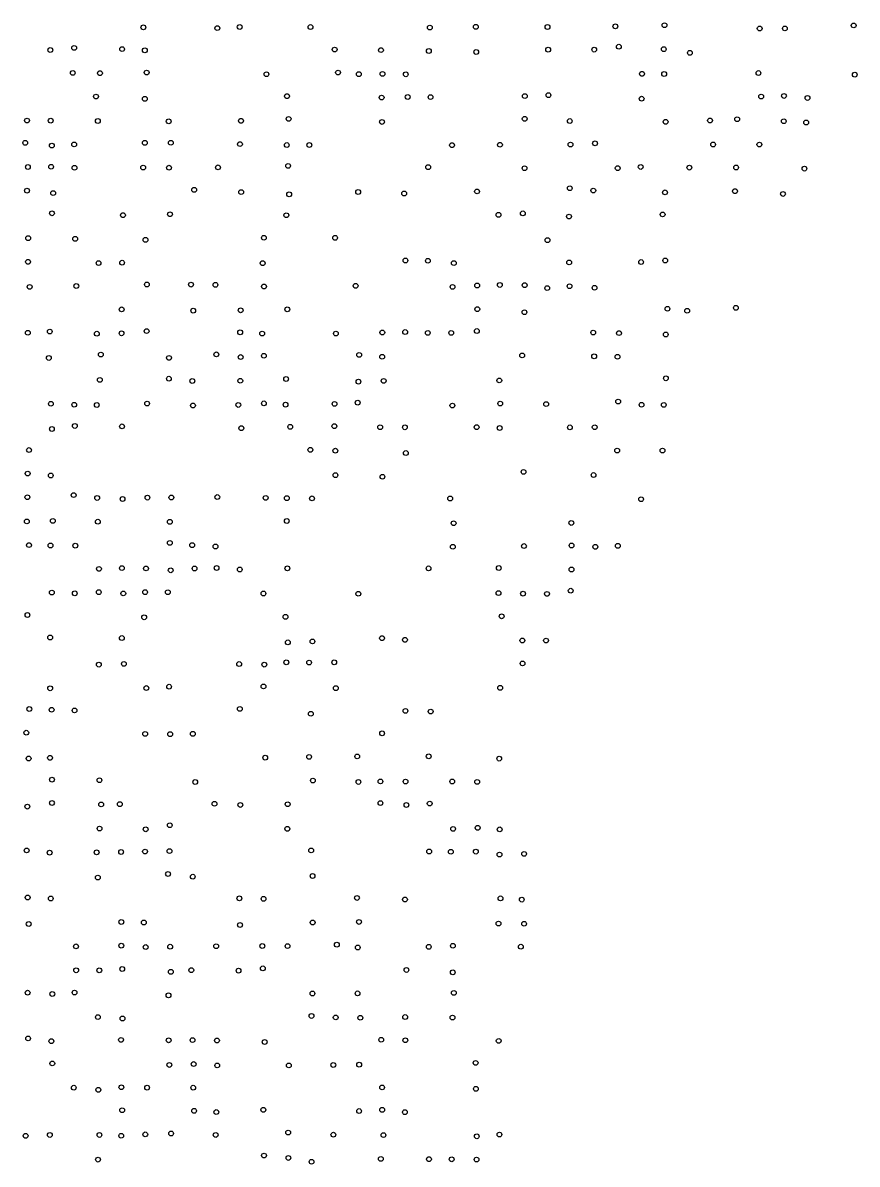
# Model space of a CAD drawing. Extents: x 20503438 to 20508873, y 7964251 to 7984667.
# Drawn here: x 20507010.5 to 20507358.3, y 7968999.5 to 7969475.7 of the extents above; entities that cross this region are included whole.
import ezdxf

# ---------------------------------------------------------------- set-up
doc = ezdxf.new("R2010")
doc.units = 0
doc.layers.add('SurSurveyPoints', color=7, linetype='Continuous')

msp = doc.modelspace()

# ---------------------------------------------------------------- linework, layer by layer
at = {"layer": 'SurSurveyPoints'}
for centre in [(20507060.73, 7969473.86), (20507091.56, 7969473.53), (20507100.9, 7969474), (20507130.41, 7969473.97), (20507180.14, 7969473.76), (20507199.34, 7969474.07), (20507229.21, 7969474), (20507257.51, 7969474.27), (20507277.99, 7969474.74), (20507317.69, 7969473.38), (20507328.2, 7969473.41), (20507356.86, 7969474.66), (20507021.93, 7969464.39), (20507031.88, 7969465.27), (20507051.86, 7969464.77), (20507061.34, 7969464.25), (20507140.47, 7969464.59), (20507159.78, 7969464.36), (20507179.73, 7969463.99), (20507199.5, 7969463.57), (20507229.48, 7969464.54), (20507248.69, 7969464.55), (20507258.96, 7969465.77), (20507277.69, 7969464.73), (20507288.59, 7969463.23), (20507031.28, 7969454.83), (20507042.63, 7969454.74), (20507062.1, 7969454.99), (20507112.02, 7969454.28), (20507141.89, 7969454.97), (20507150.54, 7969454.33), (20507160.41, 7969454.43), (20507170.12, 7969454.26), (20507268.6, 7969454.46), (20507277.84, 7969454.39), (20507317.14, 7969454.79), (20507357.31, 7969454.11), (20507040.97, 7969444.96), (20507120.62, 7969445.13), (20507160.06, 7969444.56), (20507170.94, 7969444.8), (20507180.46, 7969444.76), (20507219.76, 7969445.17), (20507229.6, 7969445.56), (20507318.29, 7969444.97), (20507327.79, 7969445.22), (20507337.62, 7969444.39), (20507061.32, 7969444.02), (20507268.45, 7969444.08), (20507012.22, 7969434.96), (20507022.1, 7969434.91), (20507041.73, 7969434.78), (20507101.42, 7969434.83), (20507121.28, 7969435.64), (20507219.71, 7969435.67), (20507296.98, 7969435), (20507308.3, 7969435.5), (20507071.3, 7969434.63), (20507160.22, 7969434.37), (20507238.5, 7969434.76), (20507278.45, 7969434.44), (20507327.71, 7969434.67), (20507337.07, 7969434.16), (20507011.48, 7969425.66), (20507061.35, 7969425.65), (20507072.17, 7969425.7), (20507249.03, 7969425.46), (20507022.56, 7969424.51), (20507031.88, 7969425.01), (20507101, 7969425.13), (20507120.52, 7969424.74), (20507129.92, 7969424.75), (20507189.42, 7969424.68), (20507209.39, 7969424.86), (20507238.8, 7969424.94), (20507298.25, 7969424.96), (20507317.55, 7969424.93), (20507121.06, 7969416.04), (20507012.59, 7969415.58), (20507022.26, 7969415.69), (20507032.02, 7969415.27), (20507060.63, 7969415.35), (20507071.41, 7969415.29), (20507091.85, 7969415.43), (20507179.47, 7969415.5), (20507219.65, 7969415.07), (20507258.48, 7969415.09), (20507268.07, 7969415.6), (20507288.37, 7969415.33), (20507307.83, 7969415.36), (20507336.33, 7969414.9), (20507238.49, 7969406.73), (20507012.21, 7969405.7), (20507023.12, 7969404.69), (20507081.91, 7969406.07), (20507101.5, 7969405.12), (20507121.51, 7969404.17), (20507150.28, 7969405.14), (20507169.46, 7969404.53), (20507199.84, 7969405.38), (20507248.3, 7969405.75), (20507278.21, 7969405), (20507307.38, 7969405.49), (20507327.37, 7969404.33), (20507022.61, 7969396.27), (20507052.22, 7969395.48), (20507071.82, 7969395.86), (20507120.32, 7969395.46), (20507208.77, 7969395.62), (20507218.93, 7969396.23), (20507238.18, 7969394.89), (20507277.21, 7969395.8), (20507012.71, 7969385.88), (20507032.28, 7969385.6), (20507061.6, 7969385.19), (20507110.98, 7969386.06), (20507140.65, 7969386.04), (20507229.22, 7969385.07), (20507012.65, 7969376), (20507042.05, 7969375.5), (20507051.87, 7969375.64), (20507110.46, 7969375.47), (20507169.97, 7969376.57), (20507179.36, 7969376.47), (20507190.15, 7969375.48), (20507238.24, 7969375.76), (20507268.24, 7969375.93), (20507278.31, 7969376.57), (20507013.32, 7969365.55), (20507032.76, 7969365.92), (20507062.2, 7969366.55), (20507080.58, 7969366.5), (20507090.77, 7969366.41), (20507111.02, 7969365.72), (20507149.22, 7969366.01), (20507189.64, 7969365.55), (20507199.9, 7969366.15), (20507209.33, 7969366.36), (20507219.7, 7969366.27), (20507229.11, 7969365.06), (20507238.41, 7969365.83), (20507248.84, 7969365.2), (20507051.67, 7969356.18), (20507081.52, 7969355.65), (20507101.29, 7969355.8), (20507120.73, 7969356.2), (20507199.94, 7969356.27), (20507219.59, 7969354.99), (20507279.21, 7969356.44), (20507287.43, 7969355.59), (20507307.77, 7969356.83), (20507012.57, 7969346.42), (20507021.71, 7969346.92), (20507041.34, 7969346.03), (20507051.65, 7969346.2), (20507062.08, 7969347.11), (20507101.1, 7969346.59), (20507110.27, 7969346.07), (20507140.99, 7969346.09), (20507160.33, 7969346.54), (20507169.89, 7969346.72), (20507179.29, 7969346.36), (20507189.07, 7969346.36), (20507199.76, 7969347.13), (20507248.29, 7969346.49), (20507259.02, 7969346.28), (20507278.52, 7969345.68), (20507021.33, 7969335.91), (20507042.98, 7969337.31), (20507071.41, 7969335.94), (20507091.15, 7969337.4), (20507101.28, 7969336.29), (20507110.97, 7969336.83), (20507150.69, 7969337.19), (20507160.28, 7969336.41), (20507218.65, 7969336.95), (20507248.67, 7969336.58), (20507258.4, 7969336.4), (20507042.57, 7969326.74), (20507071.38, 7969327.25), (20507081.13, 7969326.3), (20507101.13, 7969326.4), (20507120.22, 7969327.13), (20507150.38, 7969326.01), (20507160.9, 7969326.34), (20507209.11, 7969326.52), (20507278.57, 7969327.43), (20507022.17, 7969316.8), (20507031.91, 7969316.39), (20507041.29, 7969316.28), (20507062.27, 7969316.87), (20507081.4, 7969316.08), (20507100.3, 7969316.3), (20507110.99, 7969316.95), (20507120.02, 7969316.42), (20507140.43, 7969316.74), (20507150.08, 7969317.25), (20507189.56, 7969316.05), (20507209.5, 7969316.87), (20507228.64, 7969316.66), (20507258.68, 7969317.72), (20507268.43, 7969316.38), (20507277.68, 7969316.31), (20507022.59, 7969306.27), (20507032.17, 7969307.53), (20507051.84, 7969307.36), (20507101.58, 7969306.6), (20507121.97, 7969307.18), (20507140.36, 7969307.43), (20507159.44, 7969307.01), (20507169.77, 7969306.98), (20507199.66, 7969307.04), (20507209.26, 7969306.68), (20507238.56, 7969306.94), (20507248.9, 7969306.99), (20507013.06, 7969297.48), (20507130.35, 7969297.58), (20507140.77, 7969297.21), (20507258.25, 7969297.26), (20507277.16, 7969297.27), (20507170.14, 7969296.23), (20507012.5, 7969287.66), (20507219.23, 7969288.37), (20507022.12, 7969286.86), (20507140.79, 7969286.99), (20507160.4, 7969286.35), (20507248.41, 7969287.05), (20507012.37, 7969277.79), (20507031.66, 7969278.68), (20507062.43, 7969277.64), (20507072.41, 7969277.68), (20507091.55, 7969277.87), (20507041.48, 7969277.49), (20507052.05, 7969277.05), (20507111.72, 7969277.52), (20507120.55, 7969277.41), (20507131.04, 7969277.32), (20507188.62, 7969277.28), (20507268.23, 7969276.97), (20507012.13, 7969267.71), (20507022.99, 7969267.92), (20507041.74, 7969267.58), (20507071.77, 7969267.53), (20507120.51, 7969267.88), (20507190.08, 7969266.95), (20507239.14, 7969267.07), (20507071.77, 7969258.75), (20507013.04, 7969257.82), (20507022.01, 7969257.67), (20507032.36, 7969257.59), (20507081.07, 7969257.79), (20507090.8, 7969257.24), (20507189.75, 7969257.14), (20507219.39, 7969257.43), (20507239.24, 7969257.67), (20507249.16, 7969257.1), (20507258.54, 7969257.51), (20507042.21, 7969247.9), (20507051.78, 7969248.23), (20507061.83, 7969248.08), (20507072.13, 7969247.31), (20507082.08, 7969248.07), (20507091.26, 7969248.28), (20507100.92, 7969247.64), (20507120.76, 7969248.13), (20507179.62, 7969248.11), (20507208.89, 7969248.26), (20507239.21, 7969247.65), (20507022.57, 7969238.02), (20507032.12, 7969237.71), (20507042.13, 7969238.19), (20507052.36, 7969237.66), (20507061.45, 7969238.17), (20507070.91, 7969238.16), (20507110.78, 7969237.64), (20507150.34, 7969237.52), (20507208.79, 7969237.81), (20507219.02, 7969237.56), (20507229.01, 7969237.46), (20507238.89, 7969238.79), (20507012.4, 7969228.65), (20507061.07, 7969227.7), (20507119.99, 7969227.89), (20507210.1, 7969228.12), (20507021.87, 7969219.27), (20507051.74, 7969219.04), (20507120.94, 7969217.24), (20507131.21, 7969217.64), (20507160.24, 7969219), (20507169.78, 7969218.31), (20507218.74, 7969218.01), (20507228.6, 7969218), (20507042.16, 7969207.95), (20507052.61, 7969208.25), (20507100.65, 7969208.2), (20507111.15, 7969207.96), (20507120.33, 7969208.91), (20507129.83, 7969208.81), (20507140.31, 7969208.9), (20507218.81, 7969208.46), (20507021.86, 7969198.08), (20507061.97, 7969198.18), (20507071.45, 7969198.73), (20507110.8, 7969198.86), (20507140.98, 7969198.12), (20507209.48, 7969198.27), (20507013.16, 7969189.43), (20507022.47, 7969189.13), (20507032.04, 7969188.84), (20507100.96, 7969189.48), (20507130.53, 7969187.44), (20507169.99, 7969188.64), (20507180.51, 7969188.37), (20507011.91, 7969179.54), (20507061.47, 7969179.05), (20507071.9, 7969178.92), (20507081.34, 7969179.09), (20507160.25, 7969179.28), (20507012.89, 7969168.77), (20507021.82, 7969169.07), (20507111.54, 7969169.14), (20507129.82, 7969169.46), (20507149.9, 7969169.65), (20507179.69, 7969169.7), (20507209.09, 7969168.73), (20507022.62, 7969159.96), (20507042.42, 7969159.71), (20507082.35, 7969158.97), (20507131.4, 7969159.57), (20507150.39, 7969159), (20507159.57, 7969159.22), (20507170.03, 7969159.16), (20507189.49, 7969159.2), (20507199.88, 7969159.02), (20507022.62, 7969150.22), (20507043.12, 7969149.63), (20507050.91, 7969149.72), (20507090.38, 7969149.89), (20507101.16, 7969149.4), (20507120.89, 7969149.69), (20507159.57, 7969150.19), (20507170.38, 7969149.39), (20507180.1, 7969149.98), (20507012.36, 7969148.7), (20507042.46, 7969139.56), (20507071.74, 7969140.93), (20507200.11, 7969139.84), (20507061.69, 7969139.25), (20507120.74, 7969139.43), (20507189.85, 7969139.4), (20507209.28, 7969139.21), (20507012.07, 7969130.44), (20507071.61, 7969130.14), (20507130.7, 7969130.42), (20507179.89, 7969129.99), (20507021.64, 7969129.5), (20507041.24, 7969129.64), (20507051.45, 7969129.78), (20507061.43, 7969129.96), (20507188.9, 7969129.88), (20507199.33, 7969129.93), (20507209.19, 7969128.7), (20507219.45, 7969128.98), (20507071.01, 7969120.6), (20507041.75, 7969119.1), (20507081.31, 7969119.46), (20507131.26, 7969119.76), (20507012.49, 7969110.8), (20507022.11, 7969110.36), (20507100.75, 7969110.45), (20507110.85, 7969110.24), (20507149.77, 7969110.6), (20507169.79, 7969109.94), (20507209.6, 7969110.42), (20507218.48, 7969109.9), (20507012.92, 7969099.74), (20507051.54, 7969100.57), (20507060.93, 7969100.36), (20507101.01, 7969099.32), (20507131.3, 7969100.37), (20507150.63, 7969100.59), (20507208.8, 7969099.9), (20507219.46, 7969099.82), (20507032.63, 7969090.39), (20507051.52, 7969090.69), (20507061.69, 7969090.12), (20507071.89, 7969090.26), (20507091.08, 7969090.46), (20507110.32, 7969090.55), (20507120.84, 7969090.5), (20507141.39, 7969091.11), (20507150.1, 7969089.92), (20507179.7, 7969090.19), (20507189.78, 7969090.66), (20507218.09, 7969090.26), (20507032.71, 7969080.42), (20507042.35, 7969080.39), (20507051.92, 7969080.95), (20507072.18, 7969079.76), (20507080.7, 7969080.46), (20507100.43, 7969080.25), (20507110.54, 7969081.22), (20507170.41, 7969080.56), (20507189.72, 7969079.56), (20507012.47, 7969071.06), (20507022.76, 7969070.53), (20507032.04, 7969071.12), (20507071.2, 7969069.97), (20507131.21, 7969070.73), (20507150.03, 7969070.79), (20507190.17, 7969070.97), (20507041.77, 7969060.88), (20507052.03, 7969060.29), (20507130.83, 7969061.37), (20507140.92, 7969060.76), (20507151.17, 7969060.61), (20507169.89, 7969060.91), (20507189.61, 7969060.68), (20507012.66, 7969051.99), (20507022.37, 7969050.84), (20507051.42, 7969051.38), (20507071.27, 7969051.21), (20507081.23, 7969051.28), (20507091.41, 7969051.12), (20507111.29, 7969050.5), (20507159.9, 7969051.44), (20507169.95, 7969051.22), (20507208.87, 7969050.96), (20507022.76, 7969041.55), (20507071.56, 7969040.92), (20507081.69, 7969041.3), (20507091.53, 7969040.73), (20507121.38, 7969040.71), (20507139.9, 7969040.91), (20507150.7, 7969041.05), (20507199.25, 7969041.77), (20507031.71, 7969031.43), (20507041.96, 7969030.55), (20507051.56, 7969031.61), (20507062.29, 7969031.45), (20507081.53, 7969031.43), (20507160.26, 7969031.55), (20507199.36, 7969030.95), (20507051.88, 7969022.02), (20507081.87, 7969021.77), (20507091.14, 7969021.27), (20507110.74, 7969022.19), (20507150.66, 7969021.69), (20507160.28, 7969022.18), (20507169.76, 7969021.22), (20507011.64, 7969011.36), (20507021.74, 7969011.72), (20507042.4, 7969011.72), (20507051.5, 7969011.37), (20507061.52, 7969011.96), (20507072.29, 7969012.31), (20507090.88, 7969011.72), (20507121.11, 7969012.71), (20507139.94, 7969011.81), (20507160.81, 7969011.66), (20507199.73, 7969011.15), (20507209.17, 7969011.88), (20507041.84, 7969001.42), (20507111.02, 7969003.11), (20507121.19, 7969002.11), (20507159.71, 7969001.72), (20507179.79, 7969001.62), (20507189.26, 7969001.56), (20507199.65, 7969001.44), (20507130.85, 7969000.52)]:
    msp.add_circle(centre, 1, dxfattribs=at)

doc.saveas('drawing.dxf')
